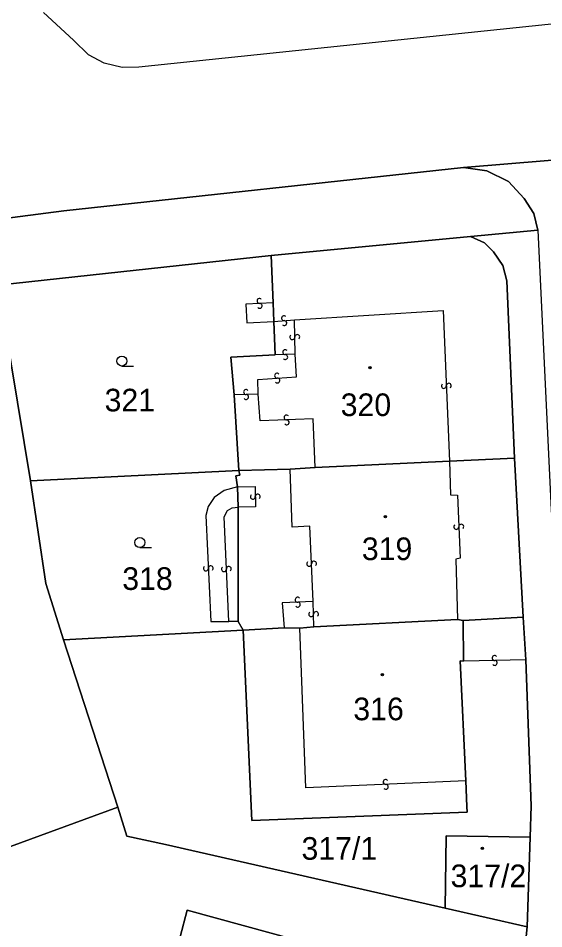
# Model space of a CAD drawing. Extents: x -600309 to -598967, y -1161267 to -1160292.
# Drawn here: x -599308.6 to -599269.1, y -1160498.4 to -1160430 of the extents above; entities that cross this region are included whole.
import ezdxf

# ---------------------------------------------------------------- set-up
doc = ezdxf.new("R2010")
doc.units = 0
for name, color, linetype in [('Level 1', 7, 'Continuous'), ('Level 13', 7, 'Continuous'), ('Level 3', 7, 'Continuous'), ('Level 4', 7, 'Continuous'), ('Level 5', 7, 'Continuous'), ('Level 60', 7, 'Continuous')]:
    doc.layers.add(name, color=color, linetype=linetype)

msp = doc.modelspace()

# ---------------------------------------------------------------- linework, layer by layer
at = {"layer": 'Level 1'}
for points in [[(-599259.7, -1160439.99), (-599275.15, -1160441.26), (-599305.2, -1160444.51), (-599319.52, -1160446.37), (-599343.08, -1160452.78), (-599356.96, -1160458.21), (-599375.87, -1160466.1), (-599413.91, -1160482.08), (-599421.02, -1160485.08), (-599452.35, -1160498.24), (-599493.84, -1160515.68), (-599506.89, -1160521.3), (-599517.25, -1160527.26), (-599531.66, -1160537.34)], [(-599259.7, -1160439.99), (-599275.15, -1160441.26)], [(-599275.15, -1160441.26), (-599305.2, -1160444.51), (-599319.52, -1160446.37), (-599343.08, -1160452.78), (-599356.96, -1160458.21), (-599375.87, -1160466.1), (-599413.91, -1160482.08)], [(-599275.15, -1160441.26), (-599273.41, -1160441.51), (-599271.78, -1160442.3), (-599270.6, -1160443.59), (-599269.87, -1160444.71), (-599269.57, -1160445.96)], [(-599269.57, -1160445.96), (-599274.63, -1160446.44)], [(-599289.62, -1160447.87), (-599274.63, -1160446.44)], [(-599271.33, -1160463.1), (-599271.91, -1160449.77), (-599272.19, -1160448.63), (-599272.89, -1160447.59), (-599273.59, -1160446.91), (-599274.63, -1160446.44)], [(-599310.16, -1160450.1), (-599289.62, -1160447.87)], [(-599289.46, -1160451.42), (-599289.62, -1160447.87)], [(-599307.72, -1160464.8), (-599310.16, -1160450.1)], [(-599289.41, -1160452.82), (-599289.46, -1160451.42)], [(-599289.31, -1160455.32), (-599289.41, -1160452.82)], [(-599292.4, -1160458.34), (-599292.64, -1160455.5), (-599289.31, -1160455.32)], [(-599292.05, -1160464.02), (-599292.4, -1160458.34)], [(-599286.32, -1160463.8), (-599276.22, -1160463.33)], [(-599276.22, -1160463.33), (-599271.33, -1160463.1)], [(-599271.33, -1160463.1), (-599270.66, -1160475.03)], [(-599307.72, -1160464.8), (-599292.05, -1160464.02)], [(-599292.05, -1160464.02), (-599291.98, -1160464.37), (-599292.27, -1160464.41), (-599292.15, -1160465.25)], [(-599292.05, -1160464.02), (-599288.18, -1160463.91)], [(-599288.18, -1160463.91), (-599286.32, -1160463.8)], [(-599305.23, -1160476.75), (-599306.55, -1160472.52), (-599307.72, -1160464.8)], [(-599292.15, -1160465.25), (-599292.11, -1160466.77)], [(-599292.11, -1160466.77), (-599292.11, -1160475.37)], [(-599275.19, -1160475.28), (-599270.66, -1160475.03)], [(-599270.66, -1160475.03), (-599270.48, -1160478.24)], [(-599292.11, -1160475.37), (-599291.73, -1160476.02)], [(-599287.47, -1160475.86), (-599286.4, -1160475.76)], [(-599286.4, -1160475.76), (-599275.6, -1160475.22)], [(-599275.6, -1160475.22), (-599275.19, -1160475.28)], [(-599275.19, -1160475.28), (-599275.15, -1160478.34)], [(-599305.23, -1160476.75), (-599291.73, -1160476.02)], [(-599291.73, -1160476.02), (-599288.64, -1160475.84)], [(-599274.98, -1160487.33), (-599274.9, -1160489.25), (-599274.88, -1160489.68), (-599291.06, -1160490.32), (-599291.73, -1160476.02)], [(-599288.64, -1160475.84), (-599287.47, -1160475.86)], [(-599301.15, -1160489.31), (-599305.23, -1160476.75)], [(-599275.15, -1160478.34), (-599275.42, -1160478.32), (-599274.98, -1160487.33)], [(-599270.15, -1160491.55), (-599270.07, -1160489.21), (-599270.48, -1160478.24)], [(-599313.54, -1160493.83), (-599301.15, -1160489.31)], [(-599276.53, -1160496.89), (-599297.56, -1160492.12), (-599300.47, -1160491.49), (-599301.15, -1160489.31)], [(-599276.53, -1160496.89), (-599276.46, -1160491.47), (-599270.15, -1160491.55)], [(-599270.15, -1160491.55), (-599270.37, -1160498.29)], [(-599276.53, -1160496.89), (-599270.37, -1160498.29)], [(-599281.9, -1160502.53), (-599281.48, -1160500.99), (-599295.92, -1160497.04), (-599296.99, -1160501.05)], [(-599270.37, -1160498.29), (-599271.05, -1160504.91), (-599272.26, -1160511.25)]]:
    msp.add_lwpolyline(points, dxfattribs=at)
at = {"layer": 'Level 13'}
for centre, start, end in [((-599290.498, -1160451.286), 39.93744, 272.52744), ((-599290.483, -1160451.654), 220.1519, 92.2499), ((-599288.653, -1160452.576), 41.82834, 273.92633), ((-599288.627, -1160452.944), 221.61388, 94.20388), ((-599288.024, -1160454.003), 128.92089, 1.01889), ((-599287.656, -1160453.996), 308.70644, 181.29644), ((-599288.563, -1160455.126), 38.29646, 270.88646), ((-599288.558, -1160455.494), 218.51091, 90.60891), ((-599289.171, -1160456.896), 41.30441, 273.4024), ((-599289.148, -1160457.264), 221.08995, 93.67995), ((-599291.505, -1160458.126), 39.05689, 271.64689), ((-599276.634, -1160457.667), 129.48322, 2.07322), ((-599276.266, -1160457.654), 309.69768, 181.79567), ((-599291.496, -1160458.494), 219.27135, 91.36934), ((-599288.467, -1160460.036), 39.61025, 272.20025), ((-599288.454, -1160460.404), 219.82471, 91.9227), ((-599290.994, -1160465.983), 128.28158, 0.87158), ((-599290.626, -1160465.978), 308.49604, 180.59403), ((-599275.694, -1160468.257), 129.57949, 2.16949), ((-599275.326, -1160468.244), 309.79394, 181.89194), ((-599286.764, -1160471.027), 130.00285, 2.10084), ((-599286.396, -1160471.012), 309.78839, 182.37839), ((-599294.524, -1160471.378), 129.81961, 2.40961), ((-599294.156, -1160471.363), 310.03406, 182.13206), ((-599293.164, -1160471.427), 129.99181, 2.08981), ((-599292.796, -1160471.412), 309.77735, 182.36735), ((-599287.629, -1160473.726), 40.10653, 272.69653), ((-599287.612, -1160474.094), 220.32098, 92.41898), ((-599286.614, -1160474.813), 128.87228, 0.97028), ((-599286.246, -1160474.806), 308.65783, 181.24783), ((-599272.813, -1160478.106), 38.38498, 270.97498), ((-599272.808, -1160478.474), 218.59944, 90.69743), ((-599281.007, -1160487.416), 39.6809, 272.2709), ((-599280.994, -1160487.784), 219.89536, 91.99335)]:
    msp.add_arc(centre, 0.184, start, end, dxfattribs=at)
at = {"layer": 'Level 3'}
for points in [[(-599154.84, -1160418.21), (-599156.28, -1160418.79), (-599232.61, -1160426.63), (-599259.41, -1160429.53), (-599299.57, -1160433.73), (-599300.81, -1160433.74), (-599302.16, -1160433.43), (-599303.36, -1160432.8), (-599304.47, -1160431.7), (-599306.73, -1160429.61)], [(-599269.57, -1160445.96), (-599268.6, -1160466.48), (-599267.81, -1160480.66), (-599268.38, -1160504.97), (-599271.49, -1160520.31), (-599275.91, -1160537.29), (-599281.9, -1160560.17), (-599289.04, -1160587.33), (-599298.86, -1160624.79), (-599302.48, -1160638.58), (-599307.12, -1160656.07), (-599313.94, -1160673.49), (-599321.33, -1160686.18), (-599330.51, -1160699.12), (-599334.17, -1160702.12), (-599340.08, -1160702.99), (-599373.75, -1160700.03), (-599375, -1160699.84), (-599376.53, -1160699.02), (-599385.16, -1160693.25)], [(-599289.46, -1160451.42), (-599291.52, -1160451.52), (-599291.44, -1160452.92), (-599289.41, -1160452.82)], [(-599287.87, -1160452.7), (-599276.68, -1160452), (-599276.22, -1160463.33)], [(-599289.41, -1160452.82), (-599287.87, -1160452.7)], [(-599287.8, -1160455.29), (-599287.87, -1160452.7)], [(-599290.59, -1160458.28), (-599290.62, -1160457.18), (-599287.71, -1160456.98), (-599287.8, -1160455.29)], [(-599287.8, -1160455.29), (-599289.31, -1160455.32)], [(-599290.59, -1160458.28), (-599292.4, -1160458.34)], [(-599286.32, -1160463.8), (-599286.47, -1160460.13), (-599290.44, -1160460.3), (-599290.59, -1160458.28)], [(-599276.22, -1160463.33), (-599276.14, -1160465.85), (-599275.61, -1160465.88), (-599275.41, -1160470.61), (-599275.73, -1160470.67), (-599275.6, -1160475.22)], [(-599286.45, -1160473.85), (-599286.71, -1160468.19), (-599288.05, -1160468.28), (-599288.18, -1160463.91)], [(-599292.15, -1160465.25), (-599293.16, -1160465.51), (-599293.89, -1160466.04), (-599294.35, -1160466.73), (-599294.53, -1160467.39), (-599294.16, -1160475.35), (-599292.8, -1160475.36)], [(-599292.15, -1160465.25), (-599290.83, -1160465.22), (-599290.8, -1160466.75), (-599292.11, -1160466.77)], [(-599292.8, -1160475.36), (-599293.16, -1160467.49), (-599292.9, -1160467.02), (-599292.56, -1160466.83), (-599292.11, -1160466.77)], [(-599286.45, -1160473.85), (-599288.78, -1160473.97), (-599288.64, -1160475.84)], [(-599286.4, -1160475.76), (-599286.45, -1160473.85)], [(-599292.11, -1160475.37), (-599292.8, -1160475.36)], [(-599274.98, -1160487.33), (-599287.01, -1160487.86), (-599287.47, -1160475.86)], [(-599270.48, -1160478.24), (-599275.15, -1160478.34)]]:
    msp.add_lwpolyline(points, dxfattribs=at)
at = {"layer": 'Level 5'}
for p, q in [((-599300.84, -1160456.17), (-599299.965, -1160456.17)), ((-599299.49, -1160469.81), (-599298.615, -1160469.81))]:
    msp.add_line(p, q, dxfattribs=at)
for centre, radius in [((-599300.84, -1160455.795), 0.375), ((-599282.19, -1160456.29), 0.09), ((-599282.19, -1160456.29), 0.0521), ((-599281.03, -1160467.49), 0.09), ((-599281.03, -1160467.49), 0.0521), ((-599299.49, -1160469.435), 0.375), ((-599281.25, -1160479.35), 0.09), ((-599281.25, -1160479.35), 0.0521), ((-599273.74, -1160492.41), 0.09), ((-599273.74, -1160492.41), 0.0521)]:
    msp.add_circle(centre, radius, dxfattribs=at)
at = {"layer": 'Level 60'}
for points in [[(-599259.7, -1160439.99), (-599275.15, -1160441.26), (-599305.2, -1160444.51), (-599319.52, -1160446.37), (-599343.08, -1160452.78), (-599356.96, -1160458.21), (-599375.87, -1160466.1), (-599413.91, -1160482.08), (-599421.02, -1160485.08), (-599452.35, -1160498.24), (-599493.84, -1160515.68), (-599506.89, -1160521.3), (-599517.25, -1160527.26), (-599531.66, -1160537.34)], [(-599275.15, -1160441.26), (-599259.7, -1160439.99), (-599261.73, -1160441.91), (-599262.13, -1160444.52), (-599262.07, -1160444.98), (-599259.14, -1160444.78), (-599259.84, -1160445.69)], [(-599375.87, -1160466.1), (-599356.96, -1160458.21), (-599343.08, -1160452.78), (-599319.52, -1160446.37), (-599305.2, -1160444.51), (-599275.15, -1160441.26), (-599273.41, -1160441.51), (-599271.78, -1160442.3), (-599270.6, -1160443.59), (-599269.87, -1160444.71), (-599269.57, -1160445.96), (-599274.63, -1160446.44), (-599289.62, -1160447.87), (-599310.16, -1160450.1), (-599310.45, -1160450.12), (-599313.54, -1160450.58), (-599318.49, -1160452.05), (-599334.56, -1160457.03), (-599338.33, -1160458.34), (-599343.3, -1160460.52), (-599411.67, -1160489.04)], [(-599279.75, -1160542.72), (-599276.6, -1160530.47), (-599275.48, -1160526.64), (-599274.74, -1160523.41), (-599273.4, -1160517.56), (-599272.26, -1160511.25), (-599271.05, -1160504.91), (-599270.37, -1160498.29), (-599270.15, -1160491.55), (-599270.07, -1160489.21), (-599270.48, -1160478.24), (-599270.66, -1160475.03), (-599271.33, -1160463.1), (-599271.91, -1160449.77), (-599272.19, -1160448.63), (-599272.89, -1160447.59), (-599273.59, -1160446.91), (-599274.63, -1160446.44), (-599269.57, -1160445.96), (-599269.87, -1160444.71), (-599270.6, -1160443.59), (-599271.78, -1160442.3), (-599273.41, -1160441.51), (-599275.15, -1160441.26)]]:
    msp.add_lwpolyline(points, dxfattribs=at)
for points in [[(-599288.18, -1160463.91), (-599292.05, -1160464.02), (-599292.4, -1160458.34), (-599292.64, -1160455.5), (-599289.31, -1160455.32), (-599289.41, -1160452.82), (-599289.46, -1160451.42), (-599289.62, -1160447.87), (-599274.63, -1160446.44), (-599273.59, -1160446.91), (-599272.89, -1160447.59), (-599272.19, -1160448.63), (-599271.91, -1160449.77), (-599271.33, -1160463.1), (-599276.22, -1160463.33), (-599286.32, -1160463.8)], [(-599292.05, -1160464.02), (-599307.72, -1160464.8), (-599310.16, -1160450.1), (-599289.62, -1160447.87), (-599289.46, -1160451.42), (-599289.41, -1160452.82), (-599289.31, -1160455.32), (-599292.64, -1160455.5), (-599292.4, -1160458.34)], [(-599313.54, -1160493.83), (-599319.12, -1160495.76), (-599331.97, -1160463.53), (-599332.88, -1160461.11), (-599333.11, -1160460.68), (-599334.38, -1160457.49), (-599334.56, -1160457.03), (-599318.49, -1160452.05), (-599313.54, -1160450.58), (-599313.47, -1160451.12), (-599313.03, -1160454.22), (-599312.46, -1160455.11), (-599312.32, -1160455.83), (-599312.49, -1160456.5), (-599309.55, -1160456.07), (-599310.45, -1160450.12), (-599310.16, -1160450.1), (-599307.72, -1160464.8), (-599306.55, -1160472.52), (-599305.23, -1160476.75), (-599301.15, -1160489.31)], [(-599288.64, -1160475.84), (-599291.73, -1160476.02), (-599292.11, -1160475.37), (-599292.11, -1160466.77), (-599292.15, -1160465.25), (-599292.27, -1160464.41), (-599291.98, -1160464.37), (-599292.05, -1160464.02), (-599288.18, -1160463.91), (-599286.32, -1160463.8), (-599276.22, -1160463.33), (-599271.33, -1160463.1), (-599270.66, -1160475.03), (-599275.19, -1160475.28), (-599275.6, -1160475.22), (-599286.4, -1160475.76), (-599287.47, -1160475.86)], [(-599307.72, -1160464.8), (-599292.05, -1160464.02), (-599291.98, -1160464.37), (-599292.27, -1160464.41), (-599292.15, -1160465.25), (-599292.11, -1160466.77), (-599292.11, -1160475.37), (-599291.73, -1160476.02), (-599305.23, -1160476.75), (-599306.55, -1160472.52)], [(-599270.15, -1160491.55), (-599276.46, -1160491.47), (-599276.53, -1160496.89), (-599297.56, -1160492.12), (-599300.47, -1160491.49), (-599301.15, -1160489.31), (-599305.23, -1160476.75), (-599291.73, -1160476.02), (-599291.06, -1160490.32), (-599274.88, -1160489.68), (-599274.9, -1160489.25), (-599274.98, -1160487.33), (-599275.42, -1160478.32), (-599275.15, -1160478.34), (-599275.19, -1160475.28), (-599270.66, -1160475.03), (-599270.48, -1160478.24), (-599270.07, -1160489.21)], [(-599291.73, -1160476.02), (-599288.64, -1160475.84), (-599287.47, -1160475.86), (-599286.4, -1160475.76), (-599275.6, -1160475.22), (-599275.19, -1160475.28), (-599275.15, -1160478.34), (-599275.42, -1160478.32), (-599274.98, -1160487.33), (-599274.9, -1160489.25), (-599274.88, -1160489.68), (-599291.06, -1160490.32)], [(-599299.42, -1160510.81), (-599299.81, -1160510.74), (-599301.27, -1160510.3), (-599307.55, -1160508.61), (-599313.54, -1160493.83), (-599301.15, -1160489.31), (-599300.47, -1160491.49), (-599297.56, -1160492.12), (-599276.53, -1160496.89), (-599270.37, -1160498.29), (-599271.05, -1160504.91), (-599272.26, -1160511.25), (-599272.74, -1160510.34), (-599273.93, -1160509.54), (-599279.83, -1160503.17), (-599281.9, -1160502.53), (-599281.48, -1160500.99), (-599295.92, -1160497.04), (-599296.99, -1160501.05), (-599297.31, -1160502.26), (-599299.37, -1160510.38)], [(-599276.53, -1160496.89), (-599276.46, -1160491.47), (-599270.15, -1160491.55), (-599270.37, -1160498.29)], [(-599273.4, -1160517.56), (-599273.78, -1160517.47), (-599275.16, -1160517.13), (-599282.98, -1160515.22), (-599296.61, -1160511.58), (-599299.42, -1160510.81), (-599299.37, -1160510.38), (-599297.31, -1160502.26), (-599296.99, -1160501.05), (-599295.92, -1160497.04), (-599281.48, -1160500.99), (-599281.9, -1160502.53), (-599279.83, -1160503.17), (-599273.93, -1160509.54), (-599272.74, -1160510.34), (-599272.26, -1160511.25)]]:
    msp.add_lwpolyline(points, close=True, dxfattribs=at)

# ---------------------------------------------------------------- texts
at = {"layer": 'Level 4'}
for s, p in [('321', (-599302.14, -1160459.58)), ('320', (-599284.39, -1160459.93)), ('319', (-599282.8, -1160470.75)), ('318', (-599300.81, -1160472.99)), ('316', (-599283.44, -1160482.78)), ('317/1', (-599287.336, -1160493.26)), ('317/2', (-599276.128, -1160495.32))]:
    msp.add_text(s, height=1.7, dxfattribs=at).set_placement(p)

doc.saveas('drawing.dxf')
